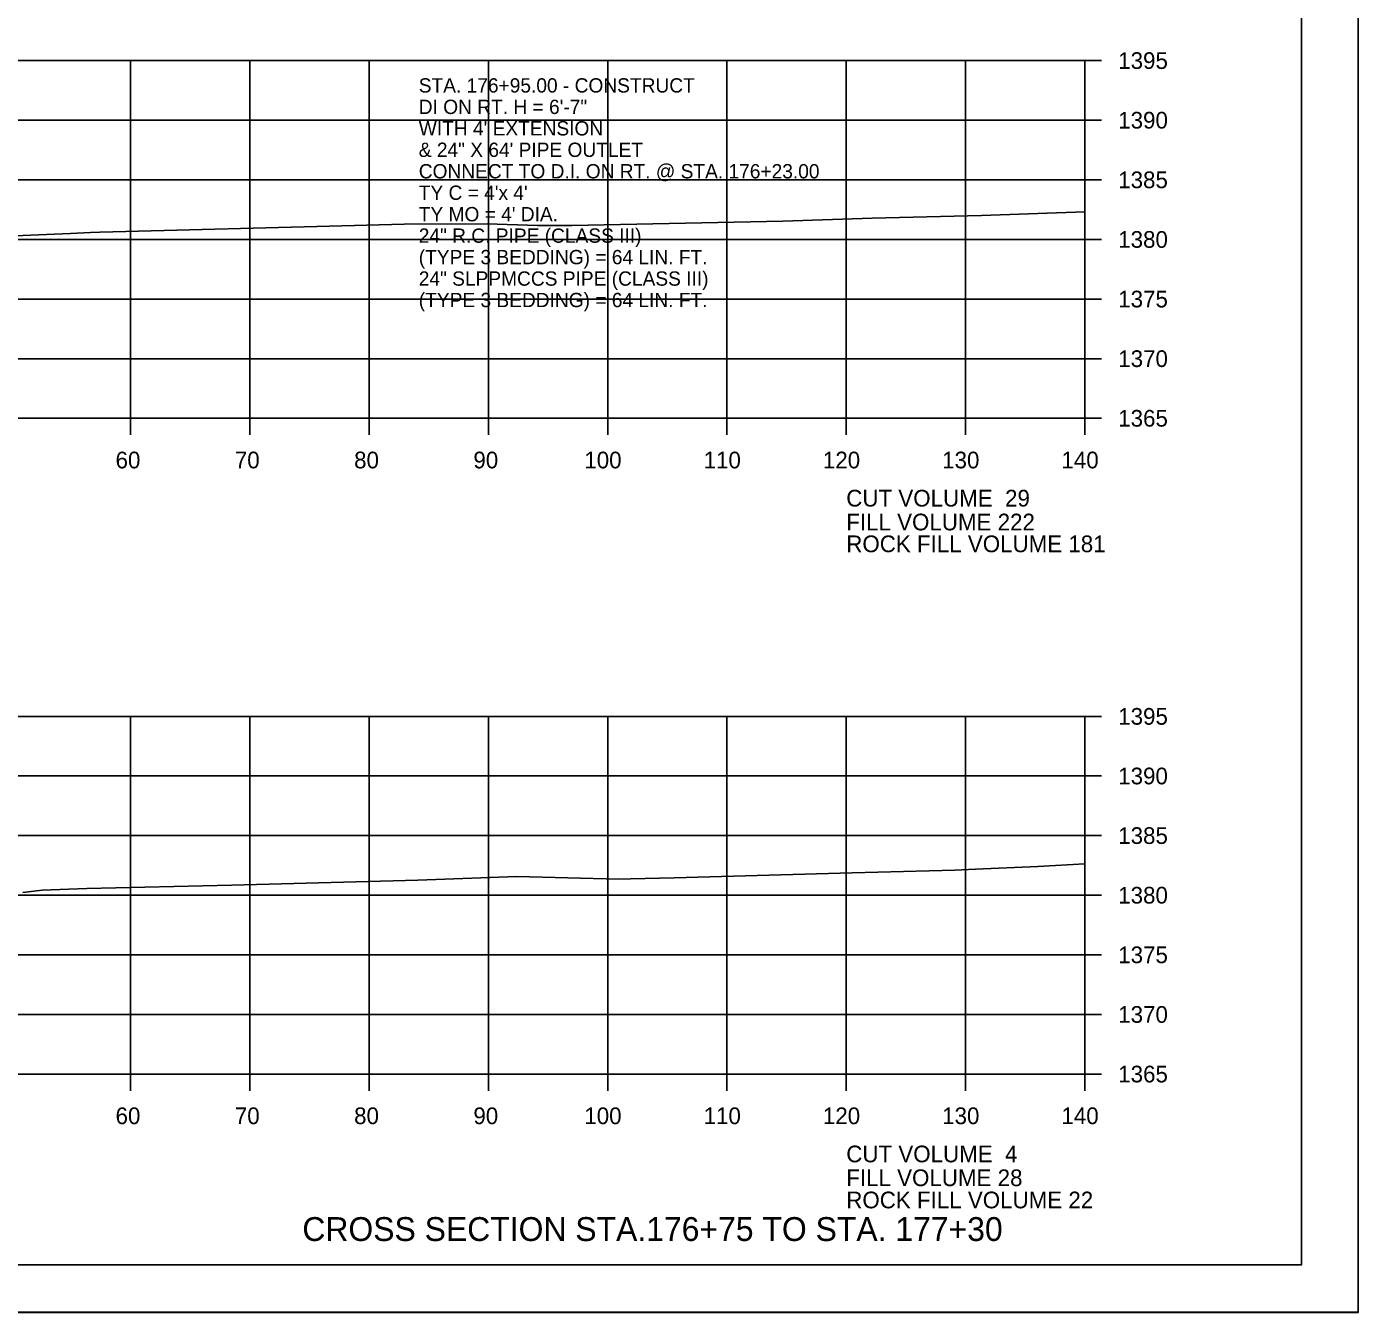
# Model space of a CAD drawing. Extents: x 1374311 to 1383814, y 384102 to 406278.
# Drawn here: x 1382691.4 to 1382803, y 396891.6 to 396999.4 of the extents above; entities that cross this region are included whole.
import ezdxf

# ---------------------------------------------------------------- set-up
doc = ezdxf.new("R2010")
doc.units = 0
for name, color, linetype in [('R_Axis', 7, 'Continuous'), ('R_Axis Annot', 7, 'Continuous'), ('R_Border', 7, 'Continuous'), ('R_Draft', 7, 'Continuous'), ('R_Exist Surface', 7, 'Continuous'), ('R_Fin Surface', 7, 'Continuous'), ('R_Grid', 7, 'Continuous'), ('R_No Plot', 7, 'Continuous'), ('R_Water Annot', 7, 'Continuous')]:
    doc.layers.add(name, color=color, linetype=linetype)

msp = doc.modelspace()

# ---------------------------------------------------------------- linework, layer by layer
at = {"layer": 'R_Axis'}
for p, q in [((1382780.07, 396966.55), (1382780.07, 396996.55)), ((1382781.47, 396996.55), (1382780.07, 396996.55)), ((1382781.47, 396991.55), (1382780.07, 396991.55)), ((1382781.47, 396986.55), (1382780.07, 396986.55)), ((1382781.47, 396981.55), (1382780.07, 396981.55)), ((1382781.47, 396976.55), (1382780.07, 396976.55)), ((1382781.47, 396971.55), (1382780.07, 396971.55)), ((1382500.07, 396966.55), (1382780.07, 396966.55)), ((1382700.07, 396965.15), (1382700.07, 396966.55)), ((1382710.07, 396965.15), (1382710.07, 396966.55)), ((1382720.07, 396965.15), (1382720.07, 396966.55)), ((1382730.07, 396965.15), (1382730.07, 396966.55)), ((1382740.07, 396965.15), (1382740.07, 396966.55)), ((1382750.07, 396965.15), (1382750.07, 396966.55)), ((1382760.07, 396965.15), (1382760.07, 396966.55)), ((1382770.07, 396965.15), (1382770.07, 396966.55)), ((1382780.07, 396965.15), (1382780.07, 396966.55)), ((1382781.47, 396966.55), (1382780.07, 396966.55)), ((1382780.07, 396911.55), (1382780.07, 396941.55)), ((1382781.47, 396941.55), (1382780.07, 396941.55)), ((1382781.47, 396936.55), (1382780.07, 396936.55)), ((1382781.47, 396931.55), (1382780.07, 396931.55)), ((1382781.47, 396926.55), (1382780.07, 396926.55)), ((1382781.47, 396921.55), (1382780.07, 396921.55)), ((1382781.47, 396916.55), (1382780.07, 396916.55)), ((1382500.07, 396911.55), (1382780.07, 396911.55)), ((1382700.07, 396910.15), (1382700.07, 396911.55)), ((1382710.07, 396910.15), (1382710.07, 396911.55)), ((1382720.07, 396910.15), (1382720.07, 396911.55)), ((1382730.07, 396910.15), (1382730.07, 396911.55)), ((1382740.07, 396910.15), (1382740.07, 396911.55)), ((1382750.07, 396910.15), (1382750.07, 396911.55)), ((1382760.07, 396910.15), (1382760.07, 396911.55)), ((1382770.07, 396910.15), (1382770.07, 396911.55)), ((1382780.07, 396910.15), (1382780.07, 396911.55)), ((1382781.47, 396911.55), (1382780.07, 396911.55))]:
    msp.add_line(p, q, dxfattribs=at)
at = {"layer": 'R_Border'}
for q in [(1382798.25, 397101.01), (1382482.07, 396895.55)]:
    msp.add_line((1382798.25, 396895.55), q, dxfattribs=at)
at = {"layer": 'R_Exist Surface'}
for points in [[(1382685.68, 396981.66), (1382695.02, 396982.06), (1382696.71, 396982.14), (1382697.48, 396982.16), (1382699.68, 396982.21), (1382716.74, 396982.66), (1382723, 396982.82), (1382729.97, 396982.85), (1382734.19, 396982.73), (1382737.07, 396982.71), (1382754.76, 396983.08), (1382762.24, 396983.34), (1382771.42, 396983.57), (1382780.07, 396983.86)], [(1382691.04, 396926.77), (1382692.65, 396926.97), (1382696.41, 396927.1), (1382708.56, 396927.38), (1382724.16, 396927.8), (1382732.45, 396928.13), (1382740.99, 396927.9), (1382741.99, 396927.92), (1382745.64, 396928.02), (1382760.56, 396928.43), (1382769.18, 396928.65), (1382770.91, 396928.73), (1382776.13, 396928.95), (1382780.07, 396929.17)]]:
    msp.add_lwpolyline(points, dxfattribs=at)
at = {"layer": 'R_Grid'}
for p, q in [((1382500.07, 396996.55), (1382780.07, 396996.55)), ((1382700.07, 396966.55), (1382700.07, 396996.55)), ((1382710.07, 396966.55), (1382710.07, 396996.55)), ((1382720.07, 396966.55), (1382720.07, 396996.55)), ((1382730.07, 396966.55), (1382730.07, 396996.55)), ((1382740.07, 396966.55), (1382740.07, 396996.55)), ((1382750.07, 396966.55), (1382750.07, 396996.55)), ((1382760.07, 396966.55), (1382760.07, 396996.55)), ((1382770.07, 396966.55), (1382770.07, 396996.55)), ((1382780.07, 396966.55), (1382780.07, 396996.55)), ((1382500.07, 396991.55), (1382780.07, 396991.55)), ((1382500.07, 396986.55), (1382780.07, 396986.55)), ((1382500.07, 396981.55), (1382780.07, 396981.55)), ((1382500.07, 396976.55), (1382780.07, 396976.55)), ((1382500.07, 396971.55), (1382780.07, 396971.55)), ((1382500.07, 396966.55), (1382780.07, 396966.55)), ((1382500.07, 396941.55), (1382780.07, 396941.55)), ((1382700.07, 396911.55), (1382700.07, 396941.55)), ((1382710.07, 396911.55), (1382710.07, 396941.55)), ((1382720.07, 396911.55), (1382720.07, 396941.55)), ((1382730.07, 396911.55), (1382730.07, 396941.55)), ((1382740.07, 396911.55), (1382740.07, 396941.55)), ((1382750.07, 396911.55), (1382750.07, 396941.55)), ((1382760.07, 396911.55), (1382760.07, 396941.55)), ((1382770.07, 396911.55), (1382770.07, 396941.55)), ((1382780.07, 396911.55), (1382780.07, 396941.55)), ((1382500.07, 396936.55), (1382780.07, 396936.55)), ((1382500.07, 396931.55), (1382780.07, 396931.55)), ((1382500.07, 396926.55), (1382780.07, 396926.55)), ((1382500.07, 396921.55), (1382780.07, 396921.55)), ((1382500.07, 396916.55), (1382780.07, 396916.55)), ((1382500.07, 396911.55), (1382780.07, 396911.55))]:
    msp.add_line(p, q, dxfattribs=at)
at = {"layer": 'R_No Plot'}
msp.add_line((1382469.67, 396891.57), (1382803, 396891.57), dxfattribs=at)
for points in [[(1382469.66, 397104.9), (1382803, 397104.9), (1382803, 396891.56), (1382469.66, 396891.56)], [(1382715.99, 397101.01), (1382715.99, 397091.13), (1382751.72, 397091.13), (1382751.72, 397088.21), (1382774.92, 397088.21), (1382774.92, 397063.87), (1382798.25, 397063.87), (1382798.25, 396895.55), (1382482.07, 396895.55), (1382482.07, 397101.01)]]:
    msp.add_lwpolyline(points, close=True, dxfattribs=at)

# ---------------------------------------------------------------- texts
at = {"layer": 'R_Axis Annot'}
for s, p in [('1395', (1382782.87, 396995.85)), ('1390', (1382782.87, 396990.85)), ('1385', (1382782.87, 396985.85)), ('1380', (1382782.87, 396980.85)), ('1375', (1382782.87, 396975.85)), ('1370', (1382782.87, 396970.85)), ('1365', (1382782.87, 396965.85)), ('60', (1382698.81, 396962.35)), ('70', (1382708.81, 396962.35)), ('80', (1382718.81, 396962.35)), ('90', (1382728.81, 396962.35)), ('100', (1382738.11, 396962.35)), ('110', (1382748.11, 396962.35)), ('120', (1382758.11, 396962.35)), ('130', (1382768.11, 396962.35)), ('140', (1382778.11, 396962.35)), ('CUT VOLUME  29', (1382760.07, 396959.15)), ('FILL VOLUME 222', (1382760.07, 396957.15)), ('1395', (1382782.87, 396940.85)), ('1390', (1382782.87, 396935.85)), ('1385', (1382782.87, 396930.85)), ('1380', (1382782.87, 396925.85)), ('1375', (1382782.87, 396920.85)), ('1370', (1382782.87, 396915.85)), ('1365', (1382782.87, 396910.85)), ('60', (1382698.81, 396907.35)), ('70', (1382708.81, 396907.35)), ('80', (1382718.81, 396907.35)), ('90', (1382728.81, 396907.35)), ('100', (1382738.11, 396907.35)), ('110', (1382748.11, 396907.35)), ('120', (1382758.11, 396907.35)), ('130', (1382768.11, 396907.35)), ('140', (1382778.11, 396907.35)), ('CUT VOLUME  4', (1382760.07, 396904.15)), ('FILL VOLUME 28', (1382760.07, 396902.15))]:
    msp.add_text(s, height=1.4, dxfattribs=at).set_placement(p)
at = {"layer": 'R_Draft'}
msp.add_text('CROSS SECTION STA.176+75 TO STA. 177+30', height=2, dxfattribs=at).set_placement((1382714.47, 396897.55))
at = {"layer": 'R_Fin Surface'}
for s, p in [('ROCK FILL VOLUME 181', (1382760.07, 396955.32)), ('ROCK FILL VOLUME 22', (1382760.07, 396900.29))]:
    msp.add_text(s, height=1.4, dxfattribs=at).set_placement(p)
at = {"layer": 'R_Water Annot'}
for s, p in [('STA. 176+95.00 - CONSTRUCT', (1382724.23, 396993.87)), ('DI ON RT. H = 6\'-7"', (1382724.23, 396992.07)), ("WITH 4' EXTENSION ", (1382724.23, 396990.27)), ('& 24" X 64\' PIPE OUTLET ', (1382724.23, 396988.47)), ('CONNECT TO D.I. ON RT. @ STA. 176+23.00', (1382724.23, 396986.67)), ("TY C = 4'x 4'", (1382724.23, 396984.87)), ("TY MO = 4' DIA.", (1382724.23, 396983.07)), ('24" R.C. PIPE (CLASS III)', (1382724.23, 396981.27)), ('(TYPE 3 BEDDING) = 64 LIN. FT.', (1382724.23, 396979.47)), ('24" SLPPMCCS PIPE (CLASS III)', (1382724.23, 396977.67)), ('(TYPE 3 BEDDING) = 64 LIN. FT.', (1382724.23, 396975.87))]:
    msp.add_text(s, height=1.2, dxfattribs=at).set_placement(p)

doc.saveas('drawing.dxf')
